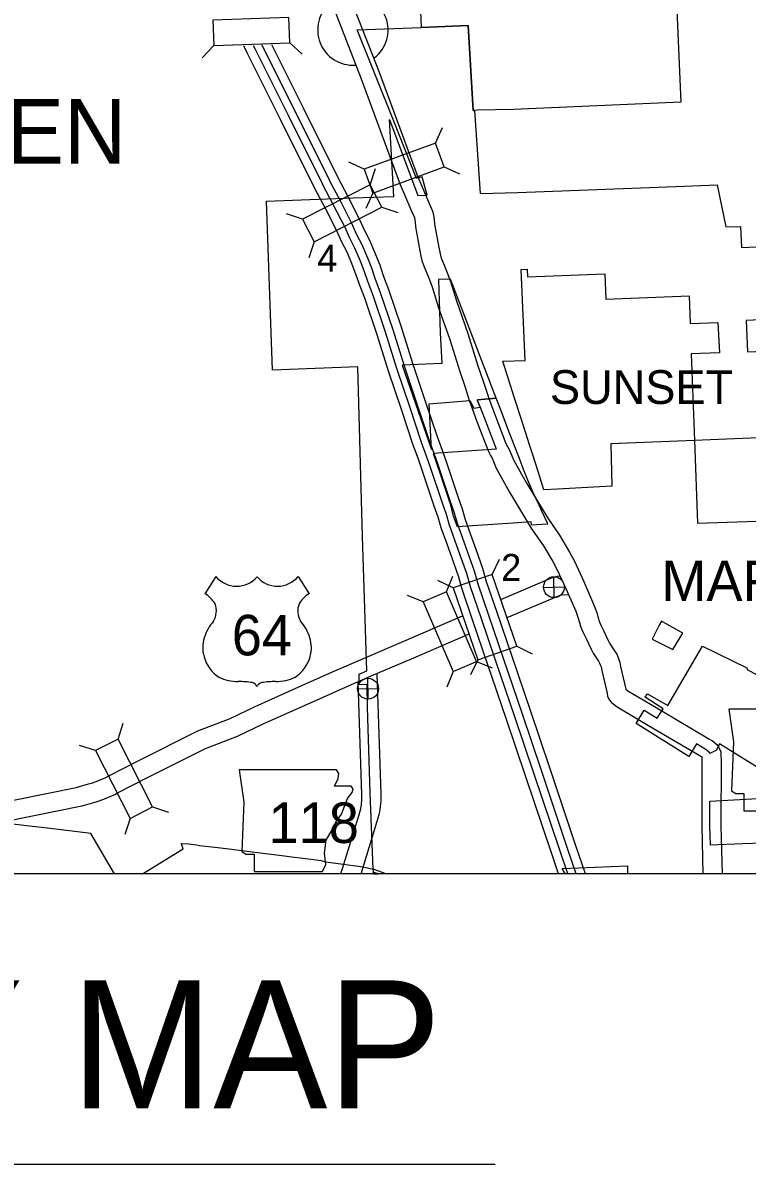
# Model space of a CAD drawing. Extents: x -117616 to 64730, y 54117 to 789866.
# Drawn here: x 61921.6 to 62034.8, y 55325.7 to 55504.1 of the extents above; entities that cross this region are included whole.
import ezdxf

# ---------------------------------------------------------------- set-up
doc = ezdxf.new("R2010")
doc.units = 0
for name, color, linetype in [('10', 7, 'Continuous'), ('15', 7, 'Continuous'), ('19', 7, 'Continuous'), ('20', 7, 'Continuous'), ('21', 7, 'Continuous'), ('22', 7, 'Continuous'), ('24', 7, 'Continuous'), ('26', 7, 'Continuous'), ('6', 7, 'Continuous'), ('Default', 7, 'Continuous'), ('R_Draft', 7, 'Continuous'), ('R_No Plot', 7, 'Continuous')]:
    doc.layers.add(name, color=color, linetype=linetype)

msp = doc.modelspace()

# ---------------------------------------------------------------- linework, layer by layer
at = {"layer": '10'}
for points in [[(61972.92, 55507.58), (61977.25, 55496.43), (61983.2, 55480.31)], [(61970.12, 55506.51), (61974.45, 55495.37), (61980.38, 55479.28)], [(61983.17, 55480.39), (61985.29, 55475.42), (61985.63, 55474.69), (61985.75, 55474.12), (61985.86, 55473.41), (61985.94, 55472.64), (61986.6, 55469.01), (61986.74, 55468.27), (61986.86, 55467.74), (61987.01, 55467.24), (61987.31, 55466.49), (61987.87, 55465.2), (61988.44, 55463.66), (61989.36, 55460.66), (61991.15, 55455.54), (61992.72, 55450.51), (61993.54, 55448.08), (61994.24, 55445.89), (61994.35, 55445.55), (61995.34, 55442.87), (61997.09, 55438.34), (61997.32, 55437.89), (61997.64, 55437.33), (61998.25, 55435.8), (62000.25, 55432.24), (62003.62, 55426.67), (62005.48, 55424), (62007.05, 55421.36), (62007.8, 55419.93), (62009.21, 55416.88), (62010.77, 55413.25), (62011.19, 55412.19), (62011.33, 55411.74), (62011.45, 55411.31), (62011.55, 55410.92), (62011.59, 55410.74), (62011.66, 55410.55), (62011.89, 55410.05), (62012.38, 55409.02), (62013.07, 55407.54), (62013.29, 55407.14), (62013.76, 55406.42), (62014.07, 55405.95), (62014.41, 55405.4), (62014.71, 55404.71), (62014.89, 55404.13), (62015.01, 55403.46), (62015.83, 55399.92), (62016.14, 55399.69), (62021.44, 55396.55), (62028.82, 55392.2), (62029.39, 55391.86), (62029.57, 55391.7), (62029.6, 55391.67), (62029.76, 55391.56), (62030.06, 55391.29), (62030.3, 55390.94), (62030.46, 55390.63), (62030.67, 55390.12), (62030.71, 55389.51), (62030.73, 55388.91), (62030.69, 55378.58), (62030.87, 55371.05)], [(61980.41, 55479.21), (61982.55, 55474.2), (61982.77, 55473.74), (61982.8, 55473.58), (61982.88, 55473.02), (61982.97, 55472.21), (61983.65, 55468.47), (61983.8, 55467.66), (61983.95, 55466.98), (61984.18, 55466.23), (61984.55, 55465.33), (61985.08, 55464.08), (61985.6, 55462.69), (61986.51, 55459.72), (61988.3, 55454.6), (61989.87, 55449.58), (61990.69, 55447.15), (61991.39, 55444.94), (61991.53, 55444.54), (61992.54, 55441.81), (61994.35, 55437.12), (61994.68, 55436.46), (61994.93, 55436.03), (61995.54, 55434.5), (61997.65, 55430.72), (62001.11, 55425.03), (62002.95, 55422.37), (62004.43, 55419.9), (62005.1, 55418.6), (62006.47, 55415.66), (62008, 55412.11), (62008.35, 55411.21), (62008.45, 55410.89), (62008.56, 55410.5), (62008.63, 55410.25), (62008.7, 55409.9), (62008.89, 55409.39), (62009.16, 55408.79), (62009.66, 55407.74), (62010.39, 55406.18), (62010.72, 55405.59), (62011.25, 55404.78), (62011.54, 55404.33), (62011.74, 55404.01), (62011.89, 55403.66), (62011.97, 55403.42), (62012.07, 55402.86), (62012.9, 55399.29), (62012.97, 55398.79), (62013.29, 55398.2), (62013.6, 55397.85), (62013.85, 55397.66), (62014.01, 55397.54), (62014.47, 55397.19), (62019.91, 55393.97), (62027.29, 55389.63), (62027.58, 55389.45), (62027.71, 55389.34), (62027.73, 55388.88), (62027.69, 55378.55), (62027.87, 55371.05)], [(61974.44, 55371.05), (61976.97, 55379.28), (61977.28, 55380.34), (61977.36, 55380.74), (61977.38, 55380.88), (61977.42, 55381.1), (61977.45, 55381.24), (61977.49, 55381.49), (61977.5, 55381.66), (61977.5, 55381.72), (61977.53, 55381.92), (61977.53, 55382.13), (61977.56, 55382.33), (61977.57, 55382.72), (61977.56, 55383.52), (61976.97, 55402.33)], [(61971.3, 55371.05), (61974.1, 55380.14), (61974.37, 55381.08), (61974.4, 55381.25), (61974.42, 55381.35), (61974.47, 55381.64), (61974.49, 55381.76), (61974.5, 55381.79), (61974.5, 55381.88), (61974.52, 55382.07), (61974.53, 55382.15), (61974.54, 55382.4), (61974.57, 55382.57), (61974.57, 55382.71), (61974.56, 55383.46), (61974.01, 55401.04)]]:
    msp.add_lwpolyline(points, dxfattribs=at)
at = {"layer": '15'}
for points in [[(61996.31, 55413.96), (62004.49, 55417.45), (62005.08, 55417.6), (62005.45, 55417.64)], [(61997.29, 55411.12), (62005.44, 55414.59), (62005.64, 55414.64), (62005.85, 55414.67), (62006.86, 55414.72)], [(61930.06, 55384.6), (61931.81, 55385.12), (61932.32, 55385.26), (61933.18, 55385.54), (61934.54, 55386.12), (61935.01, 55386.41), (61939.5, 55388.7), (61948.91, 55393.43), (61953.96, 55395.36), (61957.88, 55397.25), (61965.78, 55400.76), (61970.32, 55402.8), (61974.83, 55404.76), (61981.48, 55407.62), (61990.3, 55411.4)], [(61930.82, 55381.7), (61932.66, 55382.24), (61933.2, 55382.4), (61934.23, 55382.73), (61935.93, 55383.45), (61936.48, 55383.79), (61940.85, 55386.02), (61950.12, 55390.68), (61955.14, 55392.6), (61959.14, 55394.53), (61967, 55398.02), (61971.54, 55400.06), (61976.02, 55402), (61982.67, 55404.86), (61991.24, 55408.54)], [(61881.1, 55394.85), (61882.81, 55393.99), (61898.76, 55386.63), (61904.67, 55383.96), (61906.5, 55383.15), (61906.93, 55383.01), (61907.54, 55382.82), (61908.04, 55382.71), (61908.5, 55382.62), (61909.25, 55382.46), (61910.03, 55382.27), (61910.69, 55382.12), (61911.46, 55381.97), (61911.91, 55381.87), (61912.54, 55381.75), (61913.06, 55381.68), (61914.89, 55381.53), (61930.19, 55384.63)], [(61879.76, 55392.17), (61881.51, 55391.29), (61897.51, 55383.9), (61903.45, 55381.22), (61905.43, 55380.35), (61906.01, 55380.16), (61906.76, 55379.92), (61907.43, 55379.77), (61907.91, 55379.68), (61908.58, 55379.54), (61909.33, 55379.35), (61910.08, 55379.18), (61910.86, 55379.03), (61911.31, 55378.93), (61912.05, 55378.79), (61912.73, 55378.7), (61915.07, 55378.5), (61930.78, 55381.69)]]:
    msp.add_lwpolyline(points, dxfattribs=at)
at = {"layer": '19'}
for points in [[(61956.07, 55500.56), (61956.6, 55499.48), (61961.8, 55489.06), (61967.18, 55478.27)], [(61957.58, 55500.6), (61957.83, 55500.1), (61963.03, 55489.67), (61968.41, 55478.89)], [(61958.94, 55500.67), (61958.95, 55500.65), (61964.15, 55490.23), (61969.53, 55479.45)], [(61960.46, 55500.71), (61965.38, 55490.85), (61970.76, 55480.06)], [(62009.54, 55371.05), (62007.97, 55375.62), (62003.93, 55387.66), (62000.98, 55396.46), (61998.01, 55405.19), (61995.71, 55411.92), (61994.05, 55416.74), (61993.48, 55418.79), (61992.43, 55421.77), (61991.6, 55424.09), (61990.79, 55426.4), (61990.28, 55428.06), (61989.67, 55429.85), (61987.78, 55435.47), (61987.17, 55437.23), (61986.39, 55439.39), (61984.53, 55444.93), (61982.53, 55450.87), (61980.76, 55456.56), (61978.78, 55462.39), (61977.97, 55464.58), (61977.41, 55466.21), (61976.77, 55467.85), (61975.86, 55470), (61975.03, 55471.58), (61974.25, 55473.33), (61972.48, 55476.81), (61970.74, 55480.1)], [(62006.77, 55371.05), (62005.49, 55374.77), (62001.45, 55386.82), (61998.49, 55395.62), (61995.53, 55404.34), (61993.23, 55411.07), (61991.54, 55415.96), (61990.97, 55418), (61989.96, 55420.89), (61989.12, 55423.22), (61988.29, 55425.59), (61987.79, 55427.25), (61987.18, 55429), (61985.3, 55434.62), (61984.69, 55436.35), (61983.91, 55438.52), (61982.04, 55444.09), (61980.03, 55450.06), (61978.27, 55455.75), (61976.31, 55461.51), (61975.49, 55463.69), (61974.94, 55465.32), (61974.34, 55466.87), (61973.49, 55468.88), (61972.66, 55470.43), (61971.88, 55472.2), (61970.15, 55475.61), (61968.42, 55478.88)], [(62008.09, 55371.05), (62006.67, 55375.17), (62002.63, 55387.22), (61999.68, 55396.02), (61996.71, 55404.75), (61994.41, 55411.47), (61992.74, 55416.33), (61992.16, 55418.38), (61991.14, 55421.31), (61990.3, 55423.63), (61989.48, 55425.98), (61988.98, 55427.63), (61988.36, 55429.4), (61986.48, 55435.02), (61985.87, 55436.77), (61985.09, 55438.93), (61983.23, 55444.49), (61981.22, 55450.44), (61979.45, 55456.14), (61977.49, 55461.93), (61976.67, 55464.12), (61976.12, 55465.74), (61975.5, 55467.34), (61974.62, 55469.41), (61973.79, 55470.98), (61973.01, 55472.74), (61971.26, 55476.18), (61969.53, 55479.46)], [(62005.31, 55371.05), (62004.19, 55374.33), (62000.14, 55386.38), (61997.19, 55395.18), (61994.23, 55403.9), (61991.93, 55410.62), (61990.23, 55415.55), (61989.66, 55417.59), (61988.66, 55420.43), (61987.83, 55422.76), (61986.99, 55425.16), (61986.48, 55426.82), (61985.88, 55428.56), (61984, 55434.17), (61983.4, 55435.89), (61982.61, 55438.07), (61980.74, 55443.65), (61978.72, 55449.64), (61976.96, 55455.33), (61975.02, 55461.05), (61974.2, 55463.23), (61973.65, 55464.84), (61973.06, 55466.35), (61972.25, 55468.28), (61971.43, 55469.83), (61970.64, 55471.61), (61968.93, 55474.97), (61967.2, 55478.23)]]:
    msp.add_lwpolyline(points, dxfattribs=at)
at = {"layer": '20'}
for p, q in [((61951.41, 55500.58), (61949.61, 55498.65)), ((61963.29, 55501), (61965.22, 55499.2)), ((61986.08, 55485.33), (61987.19, 55487.73)), ((61974.93, 55481.22), (61972.54, 55482.33)), ((61975.88, 55478.81), (61976.7, 55481.32)), ((61987.45, 55481.62), (61989.85, 55480.51)), ((61976.3, 55477.51), (61975.2, 55475.11)), ((61977.68, 55475.29), (61980.19, 55474.47)), ((61965.3, 55473.42), (61962.79, 55474.23)), ((61967.1, 55469.89), (61966.28, 55467.38)), ((61994.94, 55417.87), (61996.1, 55420.24)), ((61987.81, 55415.18), (61988.79, 55417.63)), ((61994.94, 55417.87), (61988.83, 55415.76)), ((61998.81, 55406.64), (61994.94, 55417.87)), ((61988.83, 55415.76), (61986.46, 55416.92)), ((61984.17, 55413.62), (61981.71, 55414.6)), ((61988.83, 55415.76), (61992.7, 55404.53)), ((61992.7, 55404.53), (61998.81, 55406.64)), ((61998.81, 55406.64), (62001.18, 55405.48)), ((61992.7, 55404.53), (61991.55, 55402.16)), ((61992.48, 55404.26), (61994.93, 55403.27)), ((61988.84, 55402.7), (61987.86, 55400.25)), ((61936.45, 55392.13), (61937.26, 55394.64)), ((61932.92, 55390.33), (61930.41, 55391.14)), ((61941.84, 55381.54), (61944.35, 55380.73)), ((61938.32, 55379.74), (61937.5, 55377.23))]:
    msp.add_line(p, q, dxfattribs=at)
for points in [[(61963.15, 55504.95), (61951.28, 55504.54), (61951.41, 55500.58), (61963.29, 55501)], [(61986.08, 55485.33), (61974.93, 55481.22), (61976.3, 55477.51), (61987.45, 55481.62)], [(61975.88, 55478.81), (61965.3, 55473.42), (61967.1, 55469.89), (61977.68, 55475.29)], [(61984.17, 55413.62), (61988.84, 55402.7), (61992.48, 55404.26), (61987.81, 55415.18)], [(61932.92, 55390.33), (61938.32, 55379.74), (61941.84, 55381.54), (61936.45, 55392.13)]]:
    msp.add_lwpolyline(points, close=True, dxfattribs=at)
at = {"layer": '21'}
for points in [[(62031.91, 55396.81), (62032.67, 55391.73), (62032.33, 55384.04), (62033.01, 55383.61), (62034.27, 55383.61), (62034.27, 55380.91), (62044.93, 55380.91), (62045.44, 55382.01), (62045.27, 55383.78), (62045.53, 55385.81), (62046.46, 55387.42), (62047.05, 55388.6), (62047.89, 55389.87), (62048.4, 55391.23), (62048.82, 55392.33), (62049.59, 55393.26), (62049.75, 55393.85), (62049.42, 55394.27), (62046.79, 55394.27), (62047.39, 55395.46), (62047.47, 55396.22), (62047.12, 55396.8)], [(61955.38, 55387.34), (61956.14, 55382.26), (61955.81, 55374.57), (61956.48, 55374.14), (61957.75, 55374.14), (61957.75, 55371.44), (61968.41, 55371.44), (61968.92, 55372.53), (61968.75, 55374.31), (61969, 55376.34), (61969.93, 55377.95), (61970.52, 55379.13), (61971.37, 55380.4), (61971.88, 55381.76), (61972.3, 55382.85), (61973.06, 55383.79), (61973.23, 55384.38), (61972.89, 55384.8), (61970.27, 55384.8), (61970.86, 55385.98), (61970.95, 55386.75), (61970.6, 55387.33)]]:
    msp.add_lwpolyline(points, close=True, dxfattribs=at)
at = {"layer": '22'}
for p, q in [((61951.74, 55417.54), (61950.01, 55414.86)), ((61964.61, 55417.54), (61966.34, 55414.86))]:
    msp.add_line(p, q, dxfattribs=at)
for centre, radius, start, end in [((61954.97, 55420.25), 4.21, 220.075, 319.6701), ((61961.39, 55420.25), 4.21, 220.3299, 319.925), ((61947.75, 55410.98), 4.5, 30.7809, 59.9883), ((61968.61, 55410.98), 4.5, 120.0117, 149.2191), ((61948.74, 55412.16), 3.08, 328.8105, 21.2108), ((61967.62, 55412.16), 3.08, 158.7892, 211.1895), ((61956.8, 55405.85), 7.19, 138.9565, 162.6913), ((61959.56, 55405.85), 7.19, 17.3087, 41.0435), ((61954.43, 55406.44), 4.75, 160.9576, 197.3819), ((61961.93, 55406.44), 4.75, 342.6181, 19.0424), ((61955.2, 55406.45), 5.5, 195.1074, 237.1312), ((61961.16, 55406.45), 5.5, 302.8688, 344.8926), ((61955.3, 55408.18), 7.06, 244.0771, 269.5779), ((61961.05, 55408.18), 7.06, 270.4221, 295.9229), ((61955.47, 55388.19), 12.93, 81.1942, 90.9539), ((61957.09, 55399.78), 1.24, 28.0342, 72.9864), ((61959.27, 55399.78), 1.24, 107.0136, 151.9658), ((61960.89, 55388.19), 12.93, 89.0461, 98.8058)]:
    msp.add_arc(centre, radius, start, end, dxfattribs=at)
at = {"layer": '24'}
for start, end in [(129.0531, 273.7586), (307.5429, 93.7585)]:
    msp.add_arc((61973.16, 55503), 5.5, start, end, dxfattribs=at)
at = {"layer": '26'}
for p, q in [((62002.97, 55415.85), (62006.23, 55415.93)), ((62004.64, 55414.26), (62004.56, 55417.52)), ((61975.57, 55398.38), (61975.5, 55401.64)), ((61973.91, 55399.97), (61977.16, 55400.05))]:
    msp.add_line(p, q, dxfattribs=at)
for centre in [(62004.6, 55415.89), (61975.54, 55400.01)]:
    msp.add_circle(centre, 1.63, dxfattribs=at)
at = {"layer": '6'}
for p, q in [((61976.35, 55371.34), (61976.36, 55371.05)), ((61977.11, 55371.05), (61976.35, 55371.34)), ((61976.36, 55371.05), (61977.11, 55371.05))]:
    msp.add_line(p, q, dxfattribs=at)
for points in [[(61913.9, 55606.97), (61926.58, 55607.48), (61947.82, 55608.3), (61967.19, 55608.92), (61993.82, 55609.93), (62020.51, 55610.87), (62020.79, 55591.15), (62032.96, 55591.63), (62024.6, 55575.74), (62027.6, 55574.16), (62021.75, 55562.88), (62021.98, 55557.91), (62022.95, 55531.44), (62023.86, 55504.92), (62024.45, 55491.74)], [(61983.91, 55503.4), (61982.8, 55529.92), (61982.09, 55556.5), (61981.84, 55563.04), (61968.58, 55562.53), (61941.9, 55561.8), (61915.44, 55560.62)], [(61975.45, 55397.15), (61975.37, 55400.64), (61974.12, 55400.66), (61974.12, 55402.31), (61975.35, 55402.81), (61974.65, 55423.79), (61973.93, 55450.33), (61960.61, 55449.82), (61959.68, 55476.26), (61973.19, 55476.78), (61979.54, 55476.98), (61978.9, 55488.98), (61983.31, 55477.1), (61984.8, 55477.15), (61983.98, 55480.03), (61983.12, 55479.77), (61979.56, 55488.72), (61973.81, 55503), (61983.91, 55503.4)], [(61992.16, 55490.43), (61992.06, 55490.42), (61991.95, 55490.42), (61991.2, 55503.7), (61983.91, 55503.4)], [(61983.91, 55503.4), (61991.2, 55503.7), (61991.95, 55490.42), (61992.06, 55490.42), (61992.16, 55490.43)], [(62024.45, 55491.74), (61998.26, 55490.59), (61992.59, 55490.44), (61992.16, 55490.43)], [(61992.16, 55490.43), (61993.07, 55477.42), (61998.96, 55477.61), (62025.03, 55478.56), (62030.13, 55478.77), (62031.46, 55472.2), (62033.77, 55472.29), (62033.89, 55468.99), (62038.56, 55469.18), (62038.18, 55479.12), (62044.79, 55479.4), (62045.24, 55466.22), (62038.7, 55465.96), (62038.99, 55457.77), (62034.66, 55457.6), (62034.84, 55452.7), (62052.41, 55453.4), (62052.95, 55439.92), (62026.57, 55438.81)], [(61995.57, 55445.45), (61988.44, 55464.03), (61986.56, 55463.97), (61986.81, 55455.65), (61987.05, 55450.84), (61980.88, 55450.6)], [(61999.48, 55465.55), (62000.42, 55465.59)], [(62000.1, 55451.34), (61999.48, 55465.55)], [(62000.42, 55465.59), (62000.47, 55464.42)], [(62000.47, 55464.42), (62012.54, 55464.87)], [(62012.54, 55464.87), (62012.71, 55460.92)], [(62012.71, 55460.92), (62025.71, 55461.41)], [(62025.71, 55461.41), (62025.88, 55457.11)], [(62025.88, 55457.11), (62030.24, 55457.29)], [(62030.24, 55457.29), (62030.46, 55452.53)], [(62026.57, 55438.81), (62027.05, 55425.88), (62053.47, 55426.79), (62053.99, 55413.27), (62080.73, 55413.81), (62093.84, 55414.47), (62093.46, 55427.39), (62101.68, 55427.92), (62100.61, 55455.01), (62105.5, 55455.2), (62112.15, 55455.42)], [(62030.46, 55452.53), (62026.06, 55452.35)], [(62026.06, 55452.35), (62026.57, 55438.81)], [(61980.88, 55450.6), (61985.45, 55437.43), (61985.08, 55444.54), (61991.47, 55445.09), (61992.05, 55443.87), (61993.06, 55444.01)], [(61996.61, 55451.21), (62000.1, 55451.34)], [(61998.43, 55445.44), (61996.61, 55451.21)], [(61993.06, 55444.01), (61993.93, 55441.72), (61995.44, 55437.79), (61995.58, 55437.44), (61985.69, 55436.78), (61986.8, 55433.63), (61988.34, 55429.09), (61988.83, 55427.06), (61989.46, 55425.35), (61998.2, 55425.93), (62000.98, 55426.15), (62001.04, 55425.62), (62003.64, 55425.77), (62002.71, 55427.79), (62002.32, 55428.6), (62001.31, 55430.79), (62000.5, 55432.61), (61999.85, 55434.26), (61999.19, 55435.98), (61998.32, 55438.26), (61997.35, 55440.81), (61996.33, 55443.44), (61995.57, 55445.45)], [(61993.06, 55444.01), (61993.93, 55441.72), (61995.44, 55437.79), (61995.58, 55437.44), (61985.69, 55436.78), (61986.8, 55433.63), (61988.34, 55429.09), (61988.83, 55427.06), (61989.46, 55425.35), (61998.2, 55425.93), (62000.98, 55426.15), (62001.04, 55425.62), (62003.64, 55425.77), (62002.71, 55427.79), (62002.32, 55428.6), (62001.31, 55430.79), (62000.5, 55432.61), (61999.85, 55434.26), (61999.19, 55435.98), (61998.32, 55438.26), (61997.35, 55440.81), (61996.33, 55443.44), (61995.57, 55445.45)], [(61995.57, 55445.45), (61992.62, 55445.19)], [(61992.62, 55445.19), (61995.57, 55445.45)], [(61995.57, 55445.45), (61992.62, 55445.19)], [(61992.62, 55445.19), (61992.67, 55445.04), (61993.06, 55444.01)], [(61993.06, 55444.01), (61992.67, 55445.04), (61992.62, 55445.19)], [(61992.62, 55445.19), (61992.67, 55445.04), (61993.06, 55444.01)], [(61999.45, 55442.26), (61998.43, 55445.44)], [(62000.77, 55438.15), (61999.45, 55442.26)], [(62001.23, 55436.73), (62000.77, 55438.15)], [(62026.57, 55438.81), (62013.48, 55438.3)], [(62013.48, 55438.3), (62013.67, 55431.66)], [(62002.11, 55433.97), (62001.23, 55436.73)], [(62003.04, 55431.1), (62002.11, 55433.97)], [(62005.16, 55431.21), (62003.04, 55431.1)], [(62013.67, 55431.66), (62005.16, 55431.21)], [(62021.42, 55410.57), (62021.07, 55409.93)], [(62024.76, 55408.69), (62021.42, 55410.57)], [(62021.07, 55409.93), (62019.93, 55407.74)], [(62023.16, 55406.14), (62024.76, 55408.69)], [(62019.93, 55407.74), (62023.16, 55406.14)], [(62038.01, 55386.68), (62030.48, 55391.41), (62030.03, 55390.39), (62028.97, 55389.87), (62028.94, 55389.95), (62028.85, 55390.09), (62028.72, 55390.22), (62028.61, 55390.3), (62028.22, 55390.55), (62026.88, 55391.37), (62025.69, 55389.43), (62017.47, 55394.57), (62018.71, 55396.64), (62020.71, 55395.4), (62021.69, 55396.87), (62018.88, 55398.7), (62019.21, 55399.23), (62022.38, 55397.37), (62027.82, 55406.64), (62034.77, 55403.26), (62034.79, 55403), (62040.57, 55399.82)], [(61976.33, 55371.79), (61975.86, 55383.75), (61975.45, 55397.15)], [(62037.29, 55375.87), (62034.12, 55375.76), (62029.05, 55375.53), (62028.98, 55378.53), (62028.98, 55382.41), (62036.48, 55382.87)], [(61935.89, 55371.05), (61932.21, 55377.36), (61929.26, 55377.72), (61928, 55377.92), (61925.43, 55378.21), (61923.1, 55378.48), (61921.74, 55378.65), (61919.6, 55378.89)], [(61940.27, 55371.05), (61946.64, 55374.96), (61946.41, 55375.61), (61946.32, 55375.81), (61947.5, 55375.77), (61947.92, 55375.73)], [(61947.92, 55375.73), (61948.3, 55375.68), (61948.74, 55375.59), (61949.19, 55375.52), (61952.04, 55375.21), (61954.18, 55374.94), (61955.78, 55374.71), (61958.65, 55374.34), (61961.65, 55373.98), (61962.47, 55373.86), (61963.21, 55373.77), (61965.74, 55373.48), (61967.45, 55373.25), (61968.17, 55373.14), (61968.92, 55372.95), (61971.63, 55372.58), (61973.22, 55372.38), (61974.04, 55372.29), (61974.67, 55372.18), (61975.24, 55372.06), (61975.87, 55371.91), (61976.33, 55371.79)], [(61978.29, 55371.05), (61977.21, 55371.47), (61976.33, 55371.79)], [(61976.33, 55371.79), (61976.35, 55371.34)], [(61976.35, 55371.34), (61976.36, 55371.05)], [(62006.41, 55371.05), (62006.26, 55371.3), (62005.86, 55371.9), (62016.07, 55372.31), (62016.1, 55371.05)]]:
    msp.add_lwpolyline(points, dxfattribs=at)
at = {"layer": 'R_Draft'}
msp.add_line((61801.51, 55325.67), (61995.43, 55325.67), dxfattribs=at)
at = {"layer": 'R_No Plot'}
msp.add_lwpolyline([(61556.57, 56155.54), (62285.97, 56155.54), (62285.97, 55371.05), (61556.57, 55371.05)], close=True, dxfattribs=at)

# ---------------------------------------------------------------- texts
at = {"layer": '20'}
for s, p in [('4', (61967.59, 55465.22)), ('2', (61996.34, 55416.86))]:
    msp.add_text(s, height=4.22, dxfattribs=at).set_placement(p)
at = {"layer": '21'}
msp.add_text('118', height=6.336, dxfattribs=at).set_placement((61959.97, 55375.89))
at = {"layer": '22'}
msp.add_text('64', height=6.336, dxfattribs=at).set_placement((61954.23, 55405.22))
at = {"layer": '6'}
for s, height, p in [('SUNSET', 5.28, (62003.97, 55444.53)), ('MARION', 6.336, (62021.37, 55413.72))]:
    msp.add_text(s, height=height, dxfattribs=at).set_placement(p)
at = {"layer": 'Default'}
for s, height, p in [('CRITTENDEN', 10.107, (61850.67, 55482.08)), ('VICINITY MAP', 20, (61808.7, 55334.41))]:
    msp.add_text(s, height=height, dxfattribs=at).set_placement(p)

doc.saveas('drawing.dxf')
